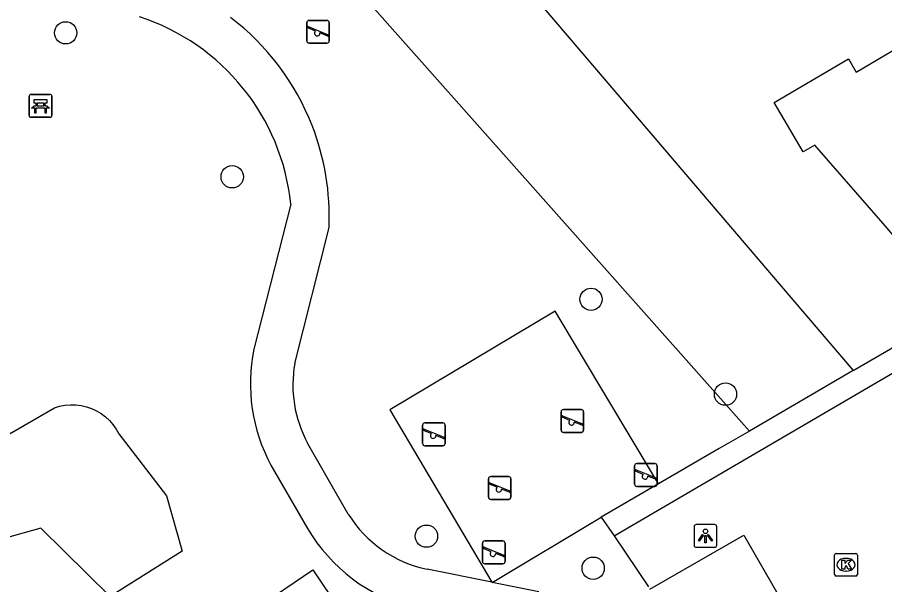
# Model space of a CAD drawing. Extents: x 161771 to 163125, y 382479 to 383177.
# Drawn here: x 162159.18 to 162197.24, y 382803.15 to 382828.04 of the extents above; entities that cross this region are included whole.
import ezdxf

# ---------------------------------------------------------------- set-up
doc = ezdxf.new("R2010")
doc.units = 0
for name, color, linetype in [('IMGEO_Bank', 7, 'Continuous'), ('IMGEO_Boom', 7, 'Continuous'), ('IMGEO_Groenvoorziening', 7, 'Continuous'), ('IMGEO_Kolk', 7, 'Continuous'), ('IMGEO_Lichtpunt', 7, 'Continuous'), ('IMGEO_Pand', 7, 'Continuous'), ('IMGEO_Rijbaan_lokaal_open', 7, 'Continuous'), ('IMGEO_Speelvoorziening', 7, 'Continuous'), ('IMGEO_Voetpad_halfverhard', 7, 'Continuous'), ('IMGEO_Woonerf_open', 7, 'Continuous')]:
    doc.layers.add(name, color=color, linetype=linetype)

msp = doc.modelspace()

# ---------------------------------------------------------------- linework, layer by layer
at = {"layer": 'IMGEO_Bank'}
for p, q in [((162159.695, 382823.735), (162159.695, 382824.576)), ((162159.695, 382824.576), (162159.695, 382823.735)), ((162159.77, 382824.66), (162160.611, 382824.66)), ((162160.611, 382824.66), (162159.77, 382824.66)), ((162160.695, 382824.585), (162160.695, 382823.744)), ((162160.695, 382823.744), (162160.695, 382824.585)), ((162160.004, 382824.166), (162160.004, 382824.272)), ((162160.048, 382824.272), (162160.048, 382824.166)), ((162160.336, 382824.278), (162160.054, 382824.278)), ((162160.342, 382824.166), (162160.342, 382824.272)), ((162160.386, 382824.272), (162160.386, 382824.166)), ((162160.392, 382824.058), (162159.999, 382824.058)), ((162160.054, 382824.16), (162160.336, 382824.16)), ((162160.62, 382823.66), (162159.779, 382823.66)), ((162159.779, 382823.66), (162160.62, 382823.66))]:
    msp.add_line(p, q, dxfattribs=at)
for points in [[(162159.998, 382824.278), (162159.912, 382824.278), (162159.912, 382824.439), (162160.475, 382824.439), (162160.475, 382824.278), (162160.392, 382824.278)], [(162159.942, 382824.058), (162159.8, 382824.058), (162159.912, 382824.16), (162159.998, 382824.16)], [(162159.992, 382824.051), (162159.992, 382823.844), (162159.949, 382823.844), (162159.949, 382824.051)], [(162160.392, 382824.16), (162160.475, 382824.16), (162160.587, 382824.058), (162160.448, 382824.058)], [(162160.442, 382824.051), (162160.442, 382823.844), (162160.398, 382823.844), (162160.398, 382824.051)]]:
    msp.add_lwpolyline(points, dxfattribs=at)
for centre, radius, start, end in [((162159.773, 382824.582), 0.0779, 92.4484, 184.2845), ((162159.773, 382824.582), 0.0779, 92.4484, 184.2845), ((162160.617, 382824.582), 0.0779, 2.4484, 94.2845), ((162160.617, 382824.582), 0.0779, 2.4484, 94.2845), ((162159.997, 382824.271), 0.00671, 2.8957, 87.1043), ((162160.054, 382824.271), 0.00671, 92.8957, 177.1043), ((162160.336, 382824.271), 0.00671, 2.8957, 87.1043), ((162160.393, 382824.271), 0.00671, 92.8957, 177.1043), ((162159.942, 382824.051), 0.00671, 2.8957, 87.1043), ((162159.999, 382824.051), 0.00671, 92.8957, 177.1043), ((162159.997, 382824.167), 0.00671, 272.8957, 357.1043), ((162160.054, 382824.167), 0.00671, 182.8957, 267.1043), ((162160.336, 382824.167), 0.00671, 272.8957, 357.1043), ((162160.393, 382824.167), 0.00671, 182.8957, 267.1043), ((162160.391, 382824.051), 0.00671, 2.8957, 87.1043), ((162160.448, 382824.051), 0.00671, 92.8957, 177.1043), ((162159.773, 382823.738), 0.0779, 182.4484, 274.2845), ((162159.773, 382823.738), 0.0779, 182.4484, 274.2845), ((162160.617, 382823.738), 0.0779, 272.4484, 4.2845), ((162160.617, 382823.738), 0.0779, 272.4484, 4.2845)]:
    msp.add_arc(centre, radius, start, end, dxfattribs=at)
at = {"layer": 'IMGEO_Boom'}
for centre in [(162161.302, 382827.365), (162168.61, 382821.049), (162184.358, 382815.675), (162190.258, 382811.513), (162177.134, 382805.28), (162184.451, 382803.873)]:
    msp.add_circle(centre, 0.489, dxfattribs=at)
at = {"layer": 'IMGEO_Groenvoorziening'}
for points in [[(162159.952, 382853.491), (162182.282, 382828.451), (162195.867, 382812.544)], [(162191.304, 382809.893), (162166.257, 382838.115), (162155.99, 382849.684)], [(162187.315, 382807.576), (162182.789, 382815.147), (162175.528, 382810.819), (162179.999, 382803.256)], [(162162.213, 382810.957), (162162.437, 382810.88), (162162.653, 382810.78), (162162.857, 382810.657), (162163.047, 382810.514), (162163.221, 382810.352), (162163.377, 382810.173), (162163.513, 382809.978), (162163.628, 382809.772), (162165.73, 382807.053), (162166.42, 382804.618), (162163.249, 382802.638), (162160.211, 382805.63), (162157.061, 382804.748), (162155.462, 382806.724), (162156.571, 382808.473), (162160.81, 382810.907), (162161.037, 382810.977), (162161.271, 382811.022), (162161.507, 382811.043), (162161.745, 382811.039), (162161.981, 382811.01), (162162.213, 382810.957)], [(162180.017, 382803.252), (162184.806, 382806.118)], [(162172.155, 382803.81), (162177.05, 382796.551), (162172.505, 382793.476), (162167.646, 382800.751), (162172.155, 382803.81)]]:
    msp.add_lwpolyline(points, dxfattribs=at)
at = {"layer": 'IMGEO_Kolk'}
for p, q in [((162195.045, 382803.6), (162195.045, 382804.452)), ((162195.12, 382804.526), (162195.972, 382804.526)), ((162196.046, 382804.452), (162196.046, 382803.6)), ((162195.533, 382804.306), (162195.558, 382804.306)), ((162195.556, 382803.746), (162195.531, 382803.746)), ((162195.972, 382803.526), (162195.12, 382803.526))]:
    msp.add_line(p, q, dxfattribs=at)
for points in [[(162195.045, 382803.6), (162195.045, 382804.452)], [(162195.12, 382804.526), (162195.972, 382804.526)], [(162196.046, 382804.452), (162196.046, 382803.6)], [(162195.366, 382804.226), (162195.489, 382804.226), (162195.489, 382804.075), (162195.619, 382804.226), (162195.783, 382804.226), (162195.637, 382804.075), (162195.79, 382803.826), (162195.638, 382803.826), (162195.553, 382803.99), (162195.489, 382803.923), (162195.489, 382803.826), (162195.366, 382803.826), (162195.366, 382804.226)], [(162195.972, 382803.526), (162195.12, 382803.526)]]:
    msp.add_lwpolyline(points, dxfattribs=at)
for centre, start, end in [((162195.122, 382804.45), 91.552, 178.448), ((162195.122, 382804.45), 91.552, 178.448), ((162195.97, 382804.45), 1.552, 88.448), ((162195.97, 382804.45), 1.552, 88.448), ((162195.122, 382803.602), 181.552, 268.448), ((162195.122, 382803.602), 181.552, 268.448), ((162195.97, 382803.602), 271.552, 358.448), ((162195.97, 382803.602), 271.552, 358.448)]:
    msp.add_arc(centre, 0.0765, start, end, dxfattribs=at)
for centre, major_axis, ratio, start_param, end_param in [((162195.532, 382804.026), (-0.387, 0.002), 0.722429, 4.712389, 7.853982), ((162195.557, 382804.026), (-0.39, 0.002), 0.717154, 1.570796, 4.712389)]:
    msp.add_ellipse(centre, major_axis=major_axis, ratio=ratio, start_param=start_param, end_param=end_param, dxfattribs=at)
at = {"layer": 'IMGEO_Lichtpunt'}
for p, q in [((162188.88, 382805.692), (162188.88, 382804.885)), ((162188.88, 382805.692), (162188.88, 382804.885)), ((162189.782, 382805.787), (162188.974, 382805.787)), ((162189.782, 382805.787), (162188.974, 382805.787)), ((162189.876, 382804.885), (162189.876, 382805.692)), ((162189.876, 382804.885), (162189.876, 382805.692)), ((162188.974, 382804.791), (162189.782, 382804.791)), ((162188.974, 382804.791), (162189.782, 382804.791))]:
    msp.add_line(p, q, dxfattribs=at)
for points in [[(162189.254, 382805.356), (162189.293, 382805.328), (162189.105, 382805.066), (162189.067, 382805.093), (162189.254, 382805.356)], [(162189.356, 382805.308), (162189.403, 382805.308), (162189.403, 382804.986), (162189.356, 382804.986), (162189.356, 382805.308)], [(162189.466, 382805.328), (162189.504, 382805.355), (162189.691, 382805.093), (162189.652, 382805.065), (162189.466, 382805.328)]]:
    msp.add_lwpolyline(points, dxfattribs=at)
msp.add_circle((162189.379, 382805.49), 0.0994, dxfattribs=at)
for centre, start, end in [((162188.974, 382805.692), 90, 180), ((162188.974, 382805.692), 90, 180), ((162189.782, 382805.692), 0, 90), ((162189.782, 382805.692), 0, 90), ((162188.974, 382804.885), 180, 270), ((162188.974, 382804.885), 180, 270), ((162189.782, 382804.885), 270, 0), ((162189.782, 382804.885), 270, 360)]:
    msp.add_arc(centre, 0.0946, start, end, dxfattribs=at)
at = {"layer": 'IMGEO_Pand'}
msp.add_lwpolyline([(162200.429, 382815.195), (162197.177, 382818.993), (162194.176, 382822.44), (162193.668, 382822.141), (162192.394, 382824.304), (162195.652, 382826.221), (162195.997, 382825.636), (162197.608, 382826.584), (162199.003, 382824.215), (162200.789, 382825.266), (162201.263, 382825.545)], dxfattribs=at)
at = {"layer": 'IMGEO_Rijbaan_lokaal_open'}
for points in [[(162185.367, 382805.288), (162198.963, 382813.23), (162200.801, 382810.091)], [(162185.367, 382805.288), (162186.876, 382803.054)], [(162186.944, 382802.954), (162191.059, 382805.327), (162198.408, 382792.581), (162197.143, 382791.846)]]:
    msp.add_lwpolyline(points, dxfattribs=at)
at = {"layer": 'IMGEO_Speelvoorziening'}
for p, q in [((162171.879, 382827.012), (162171.879, 382827.812)), ((162171.879, 382827.812), (162171.879, 382827.012)), ((162171.948, 382827.637), (162172.824, 382827.284)), ((162171.979, 382827.912), (162172.769, 382827.912)), ((162172.769, 382827.912), (162171.979, 382827.912)), ((162172.869, 382827.812), (162172.869, 382827.012)), ((162172.869, 382827.012), (162172.869, 382827.812)), ((162172.262, 382827.44), (162171.923, 382827.577)), ((162172.8, 382827.224), (162172.46, 382827.361)), ((162172.769, 382826.912), (162171.979, 382826.912)), ((162171.979, 382826.912), (162172.769, 382826.912)), ((162183.042, 382809.934), (162183.042, 382810.734)), ((162183.042, 382810.734), (162183.042, 382809.934)), ((162183.425, 382810.362), (162183.086, 382810.499)), ((162183.111, 382810.559), (162183.987, 382810.206)), ((162183.142, 382810.834), (162183.932, 382810.834)), ((162183.932, 382810.834), (162183.142, 382810.834)), ((162184.032, 382810.734), (162184.032, 382809.934)), ((162184.032, 382809.934), (162184.032, 382810.734)), ((162176.964, 382809.351), (162176.964, 382810.151)), ((162176.964, 382810.151), (162176.964, 382809.351)), ((162177.064, 382810.251), (162177.854, 382810.251)), ((162177.854, 382810.251), (162177.064, 382810.251)), ((162177.954, 382810.151), (162177.954, 382809.351)), ((162177.954, 382809.351), (162177.954, 382810.151)), ((162183.963, 382810.146), (162183.623, 382810.283)), ((162177.347, 382809.779), (162177.008, 382809.916)), ((162177.033, 382809.976), (162177.909, 382809.623)), ((162183.932, 382809.834), (162183.142, 382809.834)), ((162183.142, 382809.834), (162183.932, 382809.834)), ((162177.885, 382809.563), (162177.545, 382809.7)), ((162177.854, 382809.251), (162177.064, 382809.251)), ((162177.064, 382809.251), (162177.854, 382809.251)), ((162186.264, 382807.565), (162186.264, 382808.365)), ((162186.264, 382808.365), (162186.264, 382807.565)), ((162186.333, 382808.19), (162187.209, 382807.837)), ((162186.364, 382808.465), (162187.154, 382808.465)), ((162187.154, 382808.465), (162186.364, 382808.465)), ((162187.254, 382808.365), (162187.254, 382807.565)), ((162187.254, 382807.565), (162187.254, 382808.365)), ((162179.953, 382807.895), (162180.743, 382807.895)), ((162180.743, 382807.895), (162179.953, 382807.895)), ((162186.647, 382807.993), (162186.308, 382808.13)), ((162187.185, 382807.777), (162186.845, 382807.914)), ((162179.853, 382806.995), (162179.853, 382807.795)), ((162179.853, 382807.795), (162179.853, 382806.995)), ((162180.236, 382807.423), (162179.897, 382807.56)), ((162179.922, 382807.62), (162180.798, 382807.267)), ((162180.843, 382807.795), (162180.843, 382806.995)), ((162180.843, 382806.995), (162180.843, 382807.795)), ((162187.154, 382807.465), (162186.364, 382807.465)), ((162186.364, 382807.465), (162187.154, 382807.465)), ((162180.774, 382807.207), (162180.434, 382807.344)), ((162180.743, 382806.895), (162179.953, 382806.895)), ((162179.953, 382806.895), (162180.743, 382806.895)), ((162179.592, 382804.17), (162179.592, 382804.97)), ((162179.592, 382804.97), (162179.592, 382804.17)), ((162179.661, 382804.795), (162180.537, 382804.442)), ((162179.692, 382805.07), (162180.482, 382805.07)), ((162180.482, 382805.07), (162179.692, 382805.07)), ((162180.582, 382804.97), (162180.582, 382804.17)), ((162180.582, 382804.17), (162180.582, 382804.97)), ((162179.975, 382804.598), (162179.636, 382804.735)), ((162180.513, 382804.382), (162180.173, 382804.519)), ((162180.482, 382804.07), (162179.692, 382804.07)), ((162179.692, 382804.07), (162180.482, 382804.07))]:
    msp.add_line(p, q, dxfattribs=at)
for centre, radius, start, end in [((162171.979, 382827.812), 0.1, 90, 180), ((162171.979, 382827.812), 0.1, 90, 180), ((162171.936, 382827.607), 0.0327, 68.078, 248.078), ((162172.769, 382827.812), 0.1, 0, 90), ((162172.769, 382827.812), 0.1, 360, 90), ((162172.341, 382827.35), 0.12, 130.9928, 5.1632), ((162172.812, 382827.254), 0.0327, 248.078, 68.078), ((162171.979, 382827.012), 0.1, 180, 270), ((162171.979, 382827.012), 0.1, 180, 270), ((162172.769, 382827.012), 0.1, 270, 0), ((162172.769, 382827.012), 0.1, 270, 0), ((162183.142, 382810.734), 0.1, 90, 180), ((162183.142, 382810.734), 0.1, 90, 180), ((162183.099, 382810.529), 0.0327, 68.078, 248.078), ((162183.932, 382810.734), 0.1, 0, 90), ((162183.932, 382810.734), 0.1, 360, 90), ((162177.064, 382810.151), 0.1, 90, 180), ((162177.064, 382810.151), 0.1, 90, 180), ((162177.854, 382810.151), 0.1, 0, 90), ((162177.854, 382810.151), 0.1, 360, 90), ((162183.504, 382810.272), 0.12, 130.9928, 5.1632), ((162183.975, 382810.176), 0.0327, 248.078, 68.078), ((162177.021, 382809.946), 0.0327, 68.078, 248.078), ((162177.426, 382809.689), 0.12, 130.9928, 5.1632), ((162183.142, 382809.934), 0.1, 180, 270), ((162183.142, 382809.934), 0.1, 180, 270), ((162183.932, 382809.934), 0.1, 270, 0), ((162183.932, 382809.934), 0.1, 270, 0), ((162177.064, 382809.351), 0.1, 180, 270), ((162177.064, 382809.351), 0.1, 180, 270), ((162177.854, 382809.351), 0.1, 270, 0), ((162177.854, 382809.351), 0.1, 270, 0), ((162177.897, 382809.593), 0.0327, 248.078, 68.078), ((162186.364, 382808.365), 0.1, 90, 180), ((162186.364, 382808.365), 0.1, 90, 180), ((162186.321, 382808.16), 0.0327, 68.078, 248.078), ((162187.154, 382808.365), 0.1, 0, 90), ((162187.154, 382808.365), 0.1, 360, 90), ((162179.953, 382807.795), 0.1, 90, 180), ((162179.953, 382807.795), 0.1, 90, 180), ((162180.743, 382807.795), 0.1, 0, 90), ((162180.743, 382807.795), 0.1, 360, 90), ((162186.726, 382807.903), 0.12, 130.9928, 5.1632), ((162187.197, 382807.807), 0.0327, 248.078, 68.078), ((162179.91, 382807.59), 0.0327, 68.078, 248.078), ((162186.364, 382807.565), 0.1, 180, 270), ((162186.364, 382807.565), 0.1, 180, 270), ((162187.154, 382807.565), 0.1, 270, 0), ((162187.154, 382807.565), 0.1, 270, 0), ((162180.315, 382807.333), 0.12, 130.9928, 5.1632), ((162180.786, 382807.237), 0.0327, 248.078, 68.078), ((162179.953, 382806.995), 0.1, 180, 270), ((162179.953, 382806.995), 0.1, 180, 270), ((162180.743, 382806.995), 0.1, 270, 0), ((162180.743, 382806.995), 0.1, 270, 0), ((162179.692, 382804.97), 0.1, 90, 180), ((162179.692, 382804.97), 0.1, 90, 180), ((162179.649, 382804.765), 0.0327, 68.078, 248.078), ((162180.482, 382804.97), 0.1, 0, 90), ((162180.482, 382804.97), 0.1, 360, 90), ((162180.054, 382804.508), 0.12, 130.9928, 5.1632), ((162180.525, 382804.412), 0.0327, 248.078, 68.078), ((162179.692, 382804.17), 0.1, 180, 270), ((162179.692, 382804.17), 0.1, 180, 270), ((162180.482, 382804.17), 0.1, 270, 0), ((162180.482, 382804.17), 0.1, 270, 0)]:
    msp.add_arc(centre, radius, start, end, dxfattribs=at)
at = {"layer": 'IMGEO_Voetpad_halfverhard'}
for points in [[(162171.182, 382819.853), (162169.554, 382813.48)], [(162171.356, 382812.858), (162172.859, 382818.821)], [(162173.703, 382806.249), (162171.917, 382809.361)], [(162170.308, 382808.394), (162171.913, 382805.617)], [(162179.999, 382803.256), (162177.167, 382803.833)], [(162179.999, 382803.256), (162180.017, 382803.252)], [(162182.063, 382802.835), (162180.017, 382803.252)]]:
    msp.add_lwpolyline(points, dxfattribs=at)
for centre, radius, start, end in [((162161.549, 382818.855), 9.685, 5.9133, 71.9775), ((162161.878, 382819.293), 10.994, 21.3654, 52.7521), ((162161.872, 382819.298), 10.997, 357.5149, 21.3309), ((162177.043, 382811.991), 7.636, 168.7586, 208.1067), ((162176.627, 382811.91), 5.355, 169.8038, 208.424), ((162178.241, 382809.064), 5.34, 211.8122, 258.3994), ((162178.628, 382809.644), 7.83, 210.9505, 254.5491)]:
    msp.add_arc(centre, radius, start, end, dxfattribs=at)
at = {"layer": 'IMGEO_Woonerf_open'}
for points in [[(162195.867, 382812.544), (162200.429, 382815.195)], [(162195.867, 382812.544), (162191.304, 382809.893)], [(162191.304, 382809.893), (162189.983, 382809.126), (162187.315, 382807.576)], [(162187.315, 382807.576), (162184.806, 382806.118)], [(162184.806, 382806.118), (162185.367, 382805.288)]]:
    msp.add_lwpolyline(points, dxfattribs=at)

doc.saveas('drawing.dxf')
